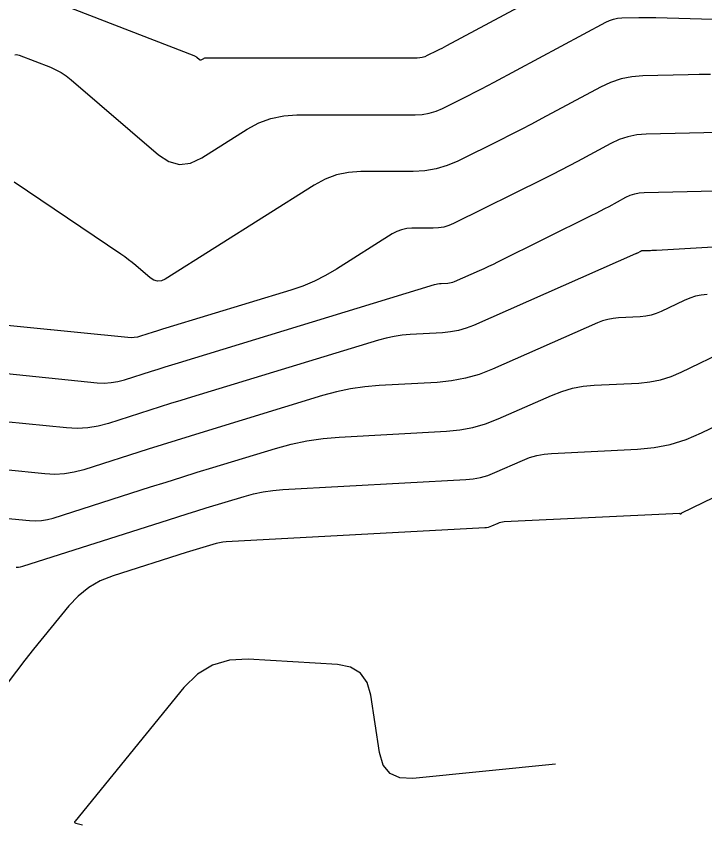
# Model space of a CAD drawing. Extents: x 1354696 to 1366163, y 660729 to 670380.
# Drawn here: x 1362463.1 to 1362515.6, y 664685.2 to 664746.9 of the extents above; entities that cross this region are included whole.
import ezdxf

# ---------------------------------------------------------------- set-up
doc = ezdxf.new("R2010")
doc.units = 0
doc.layers.add('R_Contours', color=7, linetype='Continuous')

msp = doc.modelspace()

# ---------------------------------------------------------------- linework, layer by layer
at = {"layer": 'R_Contours'}
for points in [[(1362501.37, 664747.597), (1362495.912, 664744.661), (1362495.731, 664744.564), (1362495.548, 664744.469), (1362495.365, 664744.375), (1362495.181, 664744.283), (1362494.444, 664743.918), (1362494.257, 664743.838), (1362494.064, 664743.78), (1362493.867, 664743.746), (1362493.664, 664743.735), (1362477.517, 664743.726), (1362477.475, 664743.723), (1362477.434, 664743.714), (1362477.395, 664743.7), (1362477.357, 664743.68), (1362477.211, 664743.587), (1362477.174, 664743.57), (1362477.139, 664743.566), (1362477.105, 664743.575), (1362477.071, 664743.597), (1362476.854, 664743.784), (1362476.805, 664743.822), (1362476.754, 664743.856), (1362476.7, 664743.885), (1362476.643, 664743.91), (1362465.669, 664748.184)], [(1362462.959, 664743.978), (1362463.075, 664743.994), (1362463.192, 664743.985), (1362463.309, 664743.951), (1362465.682, 664743.027), (1362466.107, 664742.84), (1362466.512, 664742.621), (1362466.896, 664742.367), (1362467.26, 664742.08), (1362473.932, 664736.351), (1362474.723, 664735.835), (1362475.535, 664735.622), (1362476.37, 664735.714), (1362477.228, 664736.11), (1362480.702, 664738.302), (1362481.59, 664738.782), (1362482.518, 664739.125), (1362483.486, 664739.331), (1362484.493, 664739.4), (1362493.521, 664739.405), (1362494.065, 664739.436), (1362494.596, 664739.528), (1362495.112, 664739.681), (1362495.613, 664739.896), (1362497.591, 664740.876), (1362498.084, 664741.124), (1362498.575, 664741.375), (1362499.065, 664741.63), (1362499.552, 664741.89), (1362508.065, 664746.469), (1362508.357, 664746.605), (1362508.659, 664746.704), (1362508.97, 664746.767), (1362509.291, 664746.793), (1362510.594, 664746.824), (1362510.92, 664746.83), (1362511.246, 664746.831), (1362511.572, 664746.828), (1362511.897, 664746.821), (1362528.482, 664746.34)], [(1362516.064, 664742.479), (1362515.203, 664742.476), (1362514.342, 664742.461), (1362510.898, 664742.379), (1362510.05, 664742.31), (1362509.228, 664742.144), (1362508.431, 664741.881), (1362507.66, 664741.522), (1362503.191, 664739.118), (1362502.398, 664738.696), (1362501.602, 664738.28), (1362500.803, 664737.872), (1362500, 664737.469), (1362496.782, 664735.874), (1362495.966, 664735.525), (1362495.127, 664735.275), (1362494.264, 664735.125), (1362493.378, 664735.075), (1362489.379, 664735.073), (1362488.432, 664735.008), (1362487.522, 664734.814), (1362486.649, 664734.492), (1362485.814, 664734.041), (1362474.453, 664726.871), (1362474.153, 664726.732), (1362473.86, 664726.7), (1362473.575, 664726.774), (1362473.298, 664726.955), (1362472.206, 664727.893), (1362471.929, 664728.124), (1362471.647, 664728.346), (1362471.358, 664728.56), (1362471.062, 664728.765), (1362462.92, 664734.257)], [(1362518.851, 664738.116), (1362511.154, 664737.932), (1362510.445, 664737.874), (1362509.757, 664737.735), (1362509.09, 664737.516), (1362508.445, 664737.215), (1362505.908, 664735.85), (1362505.272, 664735.512), (1362504.633, 664735.178), (1362503.992, 664734.85), (1362503.348, 664734.528), (1362496.454, 664731.109), (1362496.083, 664730.95), (1362495.701, 664730.837), (1362495.309, 664730.769), (1362494.906, 664730.746), (1362493.272, 664730.745), (1362492.872, 664730.718), (1362492.487, 664730.636), (1362492.118, 664730.499), (1362491.765, 664730.309), (1362487.524, 664727.632), (1362486.688, 664727.142), (1362485.826, 664726.712), (1362484.937, 664726.34), (1362484.02, 664726.027), (1362474.492, 664723.118), (1362474.251, 664723.045), (1362474.011, 664722.97), (1362473.77, 664722.894), (1362473.53, 664722.818), (1362472.571, 664722.512), (1362472.329, 664722.448), (1362472.085, 664722.409), (1362471.839, 664722.396), (1362471.589, 664722.409), (1362459.789, 664723.591)], [(1362461.605, 664719.73), (1362469.248, 664718.964), (1362469.782, 664718.938), (1362470.31, 664718.966), (1362470.833, 664719.048), (1362471.35, 664719.185), (1362473.406, 664719.842), (1362473.92, 664720.005), (1362474.435, 664720.166), (1362474.95, 664720.326), (1362475.466, 664720.485), (1362494.985, 664726.443), (1362495.11, 664726.477), (1362495.237, 664726.503), (1362495.365, 664726.522), (1362495.495, 664726.533), (1362496.016, 664726.561), (1362496.144, 664726.574), (1362496.271, 664726.598), (1362496.394, 664726.634), (1362496.515, 664726.681), (1362498.421, 664727.522), (1362498.777, 664727.681), (1362499.132, 664727.845), (1362499.485, 664728.012), (1362499.836, 664728.184), (1362507.012, 664731.743), (1362507.339, 664731.907), (1362507.666, 664732.074), (1362507.991, 664732.243), (1362508.314, 664732.416), (1362509.605, 664733.11), (1362509.934, 664733.263), (1362510.273, 664733.375), (1362510.623, 664733.446), (1362510.984, 664733.475), (1362525.159, 664733.814)], [(1362527.482, 664729.972), (1362511.931, 664729.053), (1362511.817, 664729.046), (1362511.703, 664729.041), (1362511.589, 664729.037), (1362511.474, 664729.034), (1362510.814, 664729.018), (1362510.801, 664729.017), (1362510.789, 664729.014), (1362510.777, 664729.011), (1362510.766, 664729.005), (1362510.721, 664728.981), (1362510.709, 664728.975), (1362510.698, 664728.969), (1362510.687, 664728.963), (1362510.675, 664728.957), (1362510.474, 664728.858), (1362510.437, 664728.84), (1362510.4, 664728.822), (1362510.362, 664728.804), (1362510.324, 664728.787), (1362497.972, 664723.339), (1362497.4, 664723.117), (1362496.815, 664722.948), (1362496.217, 664722.833), (1362495.606, 664722.773), (1362493.137, 664722.638), (1362492.523, 664722.586), (1362491.915, 664722.497), (1362491.314, 664722.372), (1362490.72, 664722.21), (1362476.44, 664717.851), (1362475.649, 664717.608), (1362474.859, 664717.363), (1362474.07, 664717.115), (1362473.281, 664716.865), (1362470.129, 664715.858), (1362469.336, 664715.649), (1362468.535, 664715.522), (1362467.725, 664715.479), (1362466.906, 664715.52), (1362462.257, 664715.986)], [(1362515.806, 664725.7), (1362515.349, 664725.651), (1362514.902, 664725.558), (1362514.468, 664725.422), (1362514.044, 664725.241), (1362512.291, 664724.392), (1362511.909, 664724.23), (1362511.517, 664724.108), (1362511.115, 664724.027), (1362510.702, 664723.986), (1362509.03, 664723.904), (1362508.617, 664723.865), (1362508.212, 664723.789), (1362507.816, 664723.676), (1362507.429, 664723.526), (1362499.43, 664719.997), (1362498.406, 664719.599), (1362497.359, 664719.298), (1362496.29, 664719.093), (1362495.197, 664718.984), (1362490.779, 664718.743), (1362489.68, 664718.65), (1362488.593, 664718.491), (1362487.518, 664718.267), (1362486.454, 664717.977), (1362477.414, 664715.217), (1362476.348, 664714.89), (1362475.283, 664714.56), (1362474.219, 664714.226), (1362473.157, 664713.888), (1362468.234, 664712.317), (1362467.505, 664712.124), (1362466.767, 664712.007), (1362466.022, 664711.968), (1362465.268, 664712.005), (1362462.238, 664712.309)], [(1362462.219, 664708.632), (1362464.083, 664708.445), (1362464.546, 664708.422), (1362465.004, 664708.446), (1362465.458, 664708.518), (1362465.906, 664708.637), (1362473.331, 664711.007), (1362474.518, 664711.384), (1362475.707, 664711.757), (1362476.897, 664712.127), (1362478.088, 664712.492), (1362482.854, 664713.947), (1362484.053, 664714.274), (1362485.264, 664714.527), (1362486.488, 664714.706), (1362487.726, 664714.81), (1362495.921, 664715.257), (1362496.935, 664715.358), (1362497.927, 664715.548), (1362498.899, 664715.828), (1362499.848, 664716.197), (1362503.923, 664717.995), (1362504.712, 664718.301), (1362505.519, 664718.532), (1362506.343, 664718.687), (1362507.186, 664718.766), (1362510.592, 664718.933), (1362511.433, 664719.016), (1362512.253, 664719.182), (1362513.052, 664719.43), (1362513.83, 664719.76), (1362517.402, 664721.49)], [(1362463.07, 664704.877), (1362463.242, 664704.886), (1362463.411, 664704.912), (1362463.579, 664704.957), (1362474.689, 664708.504), (1362475.409, 664708.732), (1362476.13, 664708.959), (1362476.851, 664709.182), (1362477.572, 664709.404), (1362480.461, 664710.286), (1362481.187, 664710.484), (1362481.921, 664710.637), (1362482.663, 664710.745), (1362483.413, 664710.809), (1362497.379, 664711.57), (1362497.951, 664711.627), (1362498.511, 664711.735), (1362499.059, 664711.892), (1362499.594, 664712.101), (1362501.712, 664713.035), (1362502.248, 664713.243), (1362502.796, 664713.399), (1362503.355, 664713.505), (1362503.927, 664713.559), (1362510.483, 664713.88), (1362511.752, 664714.006), (1362512.989, 664714.255), (1362514.195, 664714.63), (1362515.369, 664715.128), (1362521.81, 664718.247)], [(1362526.824, 664715.298), (1362513.838, 664709.009), (1362513.835, 664709.007), (1362513.832, 664709.003), (1362513.826, 664708.989), (1362513.818, 664708.972), (1362513.817, 664708.969), (1362513.815, 664708.966), (1362513.812, 664708.963), (1362513.81, 664708.961), (1362513.771, 664708.931), (1362513.765, 664708.927), (1362513.76, 664708.927), (1362513.756, 664708.93), (1362513.754, 664708.937), (1362513.748, 664708.974), (1362513.746, 664708.982), (1362513.742, 664708.988), (1362513.735, 664708.991), (1362513.727, 664708.992), (1362500.322, 664708.334), (1362500.192, 664708.322), (1362500.065, 664708.298), (1362499.941, 664708.263), (1362499.82, 664708.216), (1362499.34, 664708.004), (1362499.219, 664707.957), (1362499.094, 664707.921), (1362498.968, 664707.897), (1362498.838, 664707.884), (1362479.101, 664706.807), (1362478.838, 664706.785), (1362478.579, 664706.747), (1362478.322, 664706.694), (1362478.068, 664706.624), (1362477.057, 664706.316), (1362476.804, 664706.238), (1362476.552, 664706.16), (1362476.3, 664706.081), (1362476.048, 664706.001), (1362470.462, 664704.218), (1362469.492, 664703.832), (1362468.608, 664703.321), (1362467.808, 664702.685), (1362467.094, 664701.923), (1362464.407, 664698.628), (1362463.742, 664697.799), (1362463.09, 664696.96), (1362462.452, 664696.111)], [(1362504.218, 664689.846), (1362493.345, 664688.76), (1362492.358, 664688.801), (1362491.605, 664689.144), (1362491.087, 664689.788), (1362490.804, 664690.735), (1362490.14, 664695.124), (1362489.857, 664696.093), (1362489.338, 664696.803), (1362488.583, 664697.256), (1362487.593, 664697.45), (1362480.788, 664697.854), (1362479.353, 664697.787), (1362478.056, 664697.405), (1362476.898, 664696.709), (1362475.877, 664695.698), (1362467.571, 664685.512), (1362467.534, 664685.452), (1362467.532, 664685.404), (1362467.563, 664685.367), (1362467.628, 664685.342), (1362468.122, 664685.224)]]:
    msp.add_lwpolyline(points, dxfattribs=at)

doc.saveas('drawing.dxf')
